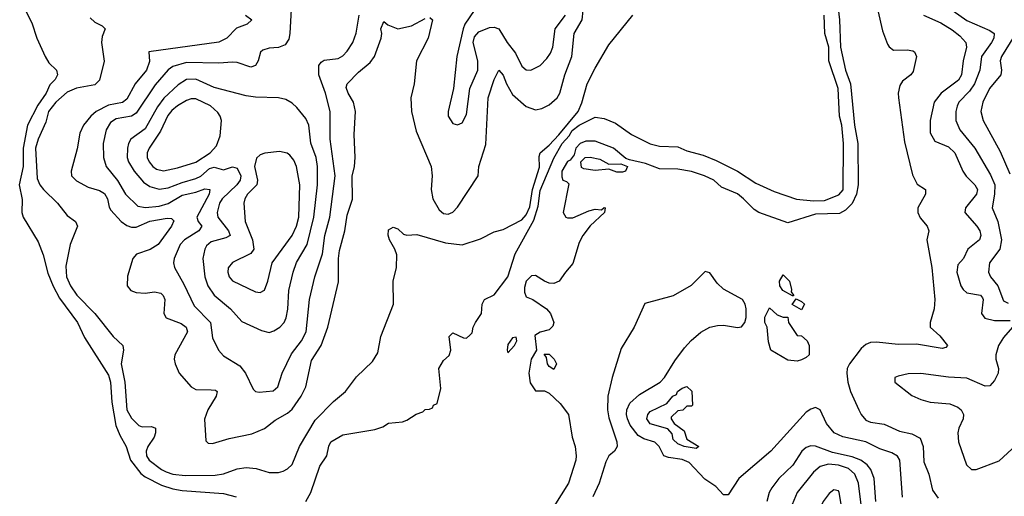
# Model space of a CAD drawing. Header units: inches. Extents: x 1682530 to 1839546, y 640742 to 791647.
# Tile 338 of 656: x 1722223 to 1726513, y 727413 to 729490. Entities that reach past the tile are written whole.
import ezdxf

# ---------------------------------------------------------------- set-up
doc = ezdxf.new("R2010")
doc.units = ezdxf.units.IN
doc.header["$MEASUREMENT"] = 0
doc.layers.add('B7722', color=7, linetype='Continuous')

msp = doc.modelspace()

# ---------------------------------------------------------------- linework, layer by layer
at = {"layer": 'B7722', "color": 5}
for points, elevation in [([(1725775.5, 729650), (1725794.7, 729490), (1725799.7, 729370), (1725820.7, 729270), (1725842.9, 729210), (1725859.7, 729030), (1725874.3, 728950), (1725875.9, 728770), (1725869.4, 728730), (1725850.6, 728689.4), (1725820.8, 728659.2), (1725794.9, 728645.1), (1725690, 728642.4), (1725570, 728605.2), (1725442.9, 728650), (1725422.6, 728662.6), (1725376.9, 728710), (1725350, 728730.8), (1725280, 728760), (1725247, 728790), (1725206, 728810), (1725150, 728828.2), (1725090, 728838.9), (1725010, 728839.6), (1724950, 728863), (1724879.5, 728879.5), (1724864.5, 728884.5), (1724810, 728929.6), (1724730, 728961.1), (1724690, 728961.3), (1724665.5, 728950), (1724646.7, 728930), (1724638.5, 728901.5), (1724622, 728878), (1724610, 728871.6), (1724585.5, 728830), (1724584.8, 728804.8), (1724590, 728791), (1724605.4, 728785.4), (1724614.8, 728774.8), (1724591.3, 728650), (1724602, 728630), (1724610, 728626), (1724633.6, 728626.4), (1724703.2, 728656.8), (1724730, 728664.7), (1724758, 728662), (1724770, 728671.3), (1724774, 728670), (1724771, 728650), (1724707.9, 728592.1), (1724676, 728550), (1724660.5, 728519.5), (1724633, 728427), (1724600.7, 728390), (1724574, 728350), (1724550, 728339.7), (1724530, 728342.3), (1724510, 728349.8), (1724470, 728375.6), (1724453.3, 728373.3), (1724429.6, 728350.4), (1724422.9, 728322.9), (1724422.9, 728302.9), (1724430, 728282.8), (1724458.8, 728270), (1724518.8, 728230), (1724536.3, 728210), (1724550.5, 728170), (1724545.4, 728154.6), (1724530, 728138), (1724490, 728128.7), (1724466.8, 728113.2), (1724474, 728050), (1724451.3, 728010), (1724440.7, 727950), (1724447.7, 727907.7), (1724470, 727872), (1724510, 727872), (1724530, 727862), (1724578, 727818), (1724613.4, 727770), (1724630.5, 727670.5), (1724642.8, 727630), (1724646.8, 727590), (1724646, 727570), (1724614, 727470), (1724550, 727368.7)], 460), ([(1723409.1, 729590), (1723399.5, 729430), (1723394.8, 729405.2), (1723379.1, 729380.9), (1723350.9, 729369.1), (1723310, 729365.6), (1723282.2, 729357.8), (1723272, 729348), (1723261.3, 729310), (1723250.2, 729290), (1723230, 729282.7), (1723170, 729303.2), (1723150, 729305.2), (1723090, 729299.9), (1722950, 729302.9), (1722890, 729286.1), (1722868.9, 729271.1), (1722813.3, 729206.7), (1722730, 729082.5), (1722710, 729069.5), (1722642.6, 729057.4), (1722617.8, 729042.2), (1722599.6, 729010), (1722586.9, 728950), (1722587.8, 728890), (1722599.2, 728850), (1722648.8, 728788.8), (1722683.2, 728730), (1722737.8, 728677.8), (1722771.5, 728671.5), (1722830, 728677), (1722870, 728689.2), (1722930, 728725.2), (1722990, 728738.1), (1723030, 728753.5), (1723050.5, 728750.5), (1723047.9, 728730), (1722994.9, 728630), (1723000.5, 728610), (1723016.8, 728590), (1723002.8, 728570), (1722941.1, 728530), (1722921.9, 728510), (1722895.3, 728450), (1722892.7, 728430), (1722896.8, 728410), (1722937.8, 728337.8), (1722983.1, 728243.1), (1723054.7, 728170), (1723063.3, 728103.3), (1723089.5, 728049.5), (1723110, 728025.8), (1723181.4, 727981.4), (1723206.8, 727950), (1723239.5, 727879.5), (1723250.3, 727870.3), (1723266.3, 727866.3), (1723326.8, 727873.2), (1723348.2, 727890), (1723367, 727950), (1723406.7, 728033.3), (1723451, 728090), (1723471.3, 728130), (1723485.4, 728270), (1723508.9, 728370), (1723542.7, 728470), (1723552.1, 728550), (1723573.8, 728630), (1723597.5, 728810), (1723575.7, 728970), (1723576, 729090), (1723555.5, 729170), (1723526.6, 729250), (1723526.6, 729290), (1723535.8, 729304.2), (1723550, 729313.4), (1723610, 729320.9), (1723630, 729332.9), (1723650, 729352.9), (1723674, 729390), (1723688.5, 729431.5), (1723701.6, 729510)], 540), ([(1722237.7, 729550), (1722275.6, 729475.6), (1722297.4, 729410), (1722333.1, 729330), (1722350, 729302.4), (1722382.4, 729270), (1722387.2, 729250), (1722377.3, 729230), (1722354.6, 729205.4), (1722338, 729170), (1722301.8, 729118.2), (1722256.6, 729030), (1722238.3, 728930), (1722237.5, 728850), (1722220.5, 728770), (1722233, 728707), (1722232.2, 728650), (1722237.6, 728630), (1722302.6, 728522.6), (1722325.5, 728465.5), (1722345.6, 728385.6), (1722368, 728328), (1722396, 728276), (1722474.3, 728170), (1722505, 728105), (1722610, 727941.3), (1722618.8, 727910), (1722623.5, 727823.5), (1722641.9, 727721.9), (1722659.4, 727679.4), (1722687.3, 727630), (1722706.2, 727570), (1722750, 727512.2), (1722770, 727497.2), (1722841, 727461), (1722890, 727445.3), (1722930, 727437.8), (1723110, 727424.9), (1723166, 727410)], 460), ([(1726265.9, 729545.9), (1726350, 729487), (1726450, 729442.8), (1726468.4, 729430), (1726468, 729410), (1726457.5, 729390), (1726414.3, 729330), (1726406.9, 729270), (1726383.2, 729210), (1726361.8, 729178.2), (1726315.4, 729130), (1726307.2, 729112.8), (1726301.9, 729090), (1726302.2, 729050), (1726319.8, 729010), (1726384.6, 728930), (1726453.3, 728813.3), (1726471.2, 728770), (1726470.8, 728730), (1726460.1, 728670), (1726484.2, 728610), (1726501.5, 728530), (1726493.6, 728490), (1726448.7, 728430), (1726443.8, 728390), (1726453.1, 728370), (1726485, 728330), (1726510, 728265.2), (1726530, 728254.4)], 540), ([(1722530, 729498.4), (1722550, 729479.7), (1722582.7, 729462.7), (1722594.6, 729450), (1722582.7, 729417.3), (1722578.7, 729390), (1722590.5, 729309.5), (1722570, 729226.6), (1722550, 729206.1), (1722470, 729191.4), (1722430, 729174.5), (1722379.7, 729130), (1722348.1, 729090), (1722336.3, 729043.7), (1722303.5, 728970), (1722291.1, 728930), (1722298.1, 728798.1), (1722310.1, 728770), (1722326.1, 728750), (1722387.7, 728690), (1722430, 728637), (1722466.5, 728610), (1722475.2, 728590), (1722442, 728510), (1722424.2, 728415.8), (1722426.7, 728370), (1722443.6, 728330), (1722471.9, 728290), (1722550.1, 728210), (1722630, 728109.3), (1722671.5, 728070), (1722675.7, 728050), (1722664.6, 727990), (1722681.3, 727910), (1722690.1, 727790), (1722710, 727752.9), (1722741.5, 727721.5), (1722756, 727716), (1722796.5, 727716.5), (1722813.7, 727710), (1722815.1, 727690), (1722808.4, 727670), (1722781.3, 727630), (1722774.1, 727610), (1722774.9, 727590), (1722786.4, 727570), (1722840.1, 727530), (1722860.2, 727520.2), (1722890, 727509.8), (1722943.1, 727503.1), (1723075, 727505), (1723110, 727511.6), (1723170, 727532.7), (1723210, 727538), (1723253.5, 727533.5), (1723310, 727516.8), (1723350, 727516.6), (1723370, 727522.1), (1723390, 727532), (1723410, 727551), (1723442.4, 727630), (1723510, 727744.2), (1723590, 727826.3), (1723642.2, 727870), (1723690, 727933.5), (1723759.3, 728000.7), (1723782.5, 728037.5), (1723796.3, 728110), (1723851.9, 728250), (1723849.9, 728350), (1723864.4, 728410), (1723865.9, 728465.9), (1723858, 728490), (1723833.5, 728530), (1723828.4, 728551.6), (1723830, 728574.9), (1723850, 728585.8), (1723870, 728578.5), (1723895.5, 728555.5), (1723910, 728551.1), (1723953.5, 728553.5), (1724077.8, 728517.8), (1724150, 728509.2), (1724230, 728534.7), (1724290, 728565.8), (1724330, 728576), (1724410, 728617.7), (1724430, 728639.5), (1724445.2, 728674.8), (1724457.2, 728750), (1724488, 728848), (1724486.1, 728893.9), (1724490.4, 728910), (1724530, 728943.3), (1724572.1, 728987.9), (1724655.9, 729090), (1724672.2, 729127.8), (1724695.2, 729210), (1724730, 729278.3), (1724790, 729381.1), (1724893.8, 729510)], 480), ([(1723206.5, 729510), (1723233.7, 729490), (1723214.4, 729470), (1723167.3, 729452.7), (1723125.2, 729410), (1723090, 729392.2), (1722784.9, 729350), (1722787.8, 729307.8), (1722775.9, 729270), (1722726.4, 729210), (1722690, 729144.3), (1722670.3, 729129.7), (1722610, 729116.8), (1722556.2, 729090), (1722533.2, 729070), (1722500.5, 729030), (1722484.6, 728995.4), (1722472.9, 728927.1), (1722447.5, 728830), (1722448.8, 728810), (1722470, 728787.5), (1722520.8, 728760.8), (1722570, 728745), (1722592.5, 728732.5), (1722604.6, 728710), (1722612.9, 728672.9), (1722620.4, 728660.4), (1722664.1, 728610), (1722690, 728592.8), (1722710, 728585.2), (1722730, 728585.8), (1722790, 728611.4), (1722865.6, 728625.6), (1722884.3, 728624.3), (1722893.8, 728613.8), (1722884.4, 728590), (1722826.3, 728510), (1722791.7, 728488.3), (1722732.2, 728467.8), (1722715.5, 728450), (1722692.3, 728372.3), (1722690.7, 728330.7), (1722706.5, 728310), (1722730, 728300.4), (1722770, 728298.6), (1722810, 728303.8), (1722837.8, 728297.8), (1722848.5, 728288.5), (1722855, 728270), (1722850.2, 728210), (1722861.6, 728190), (1722925.7, 728165.7), (1722948.7, 728150), (1722953.4, 728130), (1722899.2, 728030), (1722896.2, 728010), (1722899.7, 727990), (1722917.6, 727950), (1722970, 727889.3), (1722990, 727878.2), (1723057.2, 727877.2), (1723075.4, 727875.4), (1723083.7, 727870), (1723078.3, 727850), (1723043, 727790), (1723028.4, 727748.4), (1723034.3, 727654.3), (1723044.4, 727644.4), (1723063.4, 727643.4), (1723134.9, 727665.1), (1723234.5, 727685.5), (1723290, 727708.7), (1723335.4, 727744.6), (1723390, 727775.8), (1723410, 727792.3), (1723449.8, 727849.8), (1723469.1, 727890), (1723494.9, 728005.1), (1723537, 728070), (1723565.6, 728150), (1723612.3, 728347.7), (1723611.2, 728450), (1723616.1, 728483.9), (1723639.3, 728570), (1723650, 728638.4), (1723672.3, 728707.7), (1723671.5, 728808.5), (1723681.6, 728850), (1723685.1, 728890), (1723679.4, 728990), (1723685.2, 729090), (1723676.6, 729130), (1723654, 729170), (1723645.9, 729194.1), (1723649.9, 729210), (1723698.9, 729261.1), (1723750, 729303.3), (1723769.4, 729330), (1723797.7, 729410), (1723800.3, 729430), (1723795.8, 729450), (1723810, 729482), (1723827.2, 729467.2), (1723870, 729450.4), (1723930, 729463.9), (1723990, 729495.6)], 520), ([(1723469.6, 727390), (1723491.8, 727430), (1723530, 727544.7), (1723561.2, 727590), (1723570, 727632), (1723579, 727650), (1723630, 727680.7), (1723770, 727704.7), (1723804.7, 727715.3), (1723830, 727731), (1723890, 727738), (1723910, 727744.7), (1723950, 727771.3), (1723979, 727781), (1723990, 727791.3), (1724008, 727792), (1724022, 727798), (1724026, 727810), (1724042, 727818), (1724057.2, 727882.8), (1724049.6, 727970.4), (1724070, 728004.7), (1724093.6, 728026.4), (1724102, 728050), (1724094, 728110), (1724110, 728126), (1724156.4, 728103.6), (1724170, 728102), (1724184.7, 728115.3), (1724194, 728126), (1724199, 728150), (1724209.2, 728170), (1724235.3, 728210), (1724238, 728250), (1724248, 728270), (1724290, 728291.3), (1724350.4, 728369.6), (1724381.5, 728470), (1724463.3, 728616.7), (1724482.1, 728677.9), (1724490, 728746.3), (1724550, 728887.1), (1724586.7, 728950), (1724616.7, 728983.3), (1724630, 729006.4), (1724660.2, 729030), (1724730, 729065.2), (1724770, 729059.5), (1724819.2, 729039.2), (1724888.2, 728990), (1724970, 728949.2), (1725010, 728938.2), (1725090, 728936.2), (1725130, 728918.4), (1725200.3, 728900.3), (1725257, 728877), (1725350, 728829.4), (1725430, 728777), (1725510, 728741.7), (1725608.1, 728708.1), (1725681.2, 728701.2), (1725730, 728701.7), (1725792.6, 728727.4), (1725811, 728749), (1725812.3, 728950), (1725804.5, 729030), (1725794.8, 729070), (1725789.8, 729190), (1725749, 729310), (1725749, 729370), (1725730.8, 729430), (1725727.5, 729510)], 460), ([(1724010, 729499.7), (1724021.2, 729490), (1724002.1, 729410), (1723951.6, 729310), (1723941.3, 729210), (1723927.5, 729150), (1723929.5, 729090), (1723950, 729004.9), (1724015.8, 728850), (1724019.8, 728810), (1724015.7, 728750), (1724023.4, 728710), (1724050, 728661.1), (1724070, 728645.8), (1724090, 728642.7), (1724110, 728650.9), (1724130, 728672.7), (1724219.7, 728810), (1724223.5, 728850), (1724253.3, 728946.7), (1724263.9, 729150), (1724290, 729229), (1724310, 729270.4), (1724330, 729247.6), (1724343.4, 729210), (1724370, 729163.5), (1724430, 729111.6), (1724470, 729097.7), (1724497.3, 729102.7), (1724530, 729119.3), (1724564.4, 729150), (1724575.9, 729170), (1724597.9, 729250), (1724628.8, 729330), (1724638.4, 729430), (1724673.3, 729490), (1724677.9, 729530)], 520), ([(1724202.6, 729530), (1724162.7, 729470), (1724155.3, 729450), (1724127.9, 729330), (1724112.9, 729190), (1724090.2, 729090), (1724090.2, 729070), (1724110, 729037.4), (1724130, 729031.5), (1724150, 729040.8), (1724170, 729076.3), (1724184.8, 729190), (1724218.6, 729270), (1724219.2, 729310), (1724198, 729390), (1724205, 729415), (1724223.2, 729436.8), (1724270, 729456.6), (1724290, 729458), (1724310.6, 729450.6), (1724346.4, 729390), (1724383.8, 729343.8), (1724410, 729287.9), (1724430, 729271.3), (1724450, 729270.2), (1724490, 729290.2), (1724519.7, 729320.3), (1724535.6, 729344.4), (1724545.2, 729370), (1724555.3, 729450), (1724601.1, 729510)], 540), ([(1725962.5, 729530), (1725981.9, 729441.9), (1726003.8, 729383.8), (1726011.3, 729371.3), (1726030, 729357.8), (1726090, 729358.7), (1726114, 729354), (1726121.3, 729350), (1726130.1, 729330.1), (1726115.2, 729264.8), (1726105.3, 729250), (1726070, 729222.5), (1726057.5, 729202.5), (1726050.3, 729170), (1726051.4, 729150), (1726077.9, 728957.9), (1726113.4, 728813.4), (1726133.7, 728773.7), (1726169.5, 728749.5), (1726169.6, 728730), (1726136.3, 728670), (1726136.2, 728650), (1726145.8, 728625.8), (1726177.3, 728590), (1726183.9, 728570), (1726176.1, 728530), (1726197.7, 728410), (1726210.4, 728270), (1726207, 728230), (1726189.7, 728170), (1726190.6, 728150.6), (1726232.4, 728112.4), (1726265.4, 728070), (1726258.1, 728061.9), (1726242.7, 728057.3), (1726130, 728076.6), (1726050, 728074.9), (1725955.9, 728084.1), (1725930, 728082.6), (1725910, 728074.1), (1725890, 728057), (1725837.9, 727990), (1725828.9, 727970), (1725826.5, 727950), (1725831.6, 727910), (1725843.2, 727870), (1725879.6, 727790), (1725890, 727769), (1725910, 727745.2), (1725930, 727736.6), (1725990, 727727), (1726056.1, 727696.1), (1726110, 727685), (1726146.8, 727666.8), (1726158.8, 727630), (1726162.8, 727562.8), (1726183.9, 727510), (1726200.1, 727440.1), (1726224.4, 727404.4)], 480), ([(1726161.6, 729510), (1726235.8, 729475.8), (1726286.5, 729446.5), (1726319.2, 729419.2), (1726344.7, 729390), (1726348.9, 729370), (1726333.1, 729310), (1726326.9, 729250), (1726313.7, 729226.3), (1726237.9, 729170), (1726208, 729130), (1726189.6, 729050), (1726190, 728996.3), (1726210, 728960.2), (1726270, 728935.8), (1726298, 728910), (1726332, 728830), (1726347.5, 728807.5), (1726385.3, 728770), (1726395.8, 728750), (1726392, 728730), (1726344.2, 728670), (1726341.6, 728650), (1726393.9, 728590), (1726406.1, 728570), (1726411.1, 728550), (1726405, 728530), (1726354.6, 728490), (1726334.6, 728450), (1726310, 728421.7), (1726306.7, 728390), (1726324, 728330), (1726333.6, 728313.6), (1726350, 728300.1), (1726409.2, 728289.2), (1726418.1, 728278.1), (1726421.3, 728270), (1726414.2, 728210), (1726428.8, 728188.8), (1726470, 728179.8), (1726538.4, 728178.4)], 520), ([(1726588.4, 729470), (1726501, 729330), (1726495.4, 729310), (1726500.7, 729270), (1726497.9, 729250), (1726449.1, 729190), (1726419.3, 729130), (1726410.7, 729090), (1726420.7, 729050), (1726494.9, 728914.9), (1726537.6, 728817.6)], 560), ([(1726070, 727408.7), (1726058.5, 727570), (1726047.8, 727587.8), (1726022.4, 727602.4), (1725970, 727619.6), (1725910.2, 727650.2), (1725810, 727672.3), (1725771.7, 727690), (1725738, 727730), (1725710, 727789.9), (1725690, 727799.4), (1725670, 727793.3), (1725650, 727779.4), (1725495.9, 727610), (1725356.1, 727490), (1725310, 727419.8), (1725290, 727418.7), (1725255.6, 727455.6), (1725208.2, 727488.2), (1725139.9, 727559.9), (1725110, 727573.2), (1725050, 727582.1), (1725029.8, 727589.8), (1725008.5, 727630), (1724990, 727649), (1724942.9, 727662.9), (1724918.2, 727678.2), (1724882.7, 727722.7), (1724871.2, 727750), (1724866.4, 727770), (1724868.2, 727790), (1724880.6, 727819.4), (1724923.7, 727856.3), (1725013.6, 727910), (1725032.3, 727930), (1725076.8, 728003.2), (1725119.8, 728060.2), (1725148, 728092), (1725190, 728128.6), (1725230, 728149.7), (1725262.9, 728157.1), (1725290, 728158.1), (1725350, 728149.1), (1725368, 728152), (1725382.3, 728170), (1725387.5, 728192.5), (1725387.9, 728230), (1725383.5, 728250), (1725371.8, 728270), (1725290, 728315.8), (1725262.4, 728342.4), (1725230, 728386.6), (1725210, 728392.2), (1725147.9, 728332.1), (1725070, 728287.1), (1724947.1, 728252.9), (1724899.5, 728150), (1724842.8, 728057.2), (1724804.5, 727930), (1724785.4, 727850), (1724784.1, 727790), (1724790, 727755.5), (1724824.2, 727650), (1724825.4, 727630), (1724814.2, 727610), (1724790, 727589.1), (1724776.9, 727563.1), (1724747, 727470), (1724720.5, 727410)], 480), ([(1726549.1, 728150), (1726510, 728105.1), (1726487.5, 728070), (1726476.5, 728030), (1726476.7, 728010), (1726488.2, 727970), (1726485.6, 727950), (1726470, 727917.4), (1726450, 727895), (1726430, 727893.5), (1726350, 727928.2), (1726270, 727931.9), (1726150, 727948.7), (1726093.5, 727946.5), (1726050, 727936.8), (1726036.4, 727930), (1726035.3, 727910), (1726110, 727852.8), (1726150, 727835), (1726190, 727823.4), (1726275.4, 727815.4), (1726310, 727801.9), (1726325, 727790), (1726335.3, 727770), (1726334.3, 727750), (1726314.8, 727710), (1726310.1, 727690), (1726313.4, 727650), (1726347.8, 727550), (1726370.2, 727530.2), (1726390.2, 727530.2), (1726490, 727568), (1726564.3, 727635.7)], 520), ([(1725953.4, 727390), (1725945.6, 727490), (1725931.5, 727530), (1725915, 727550), (1725887.6, 727570), (1725850, 727584.8), (1725763.7, 727603.7), (1725690, 727631.8), (1725670, 727633.2), (1725650, 727625.9), (1725630.4, 727609.6), (1725591.4, 727548.6), (1725530.1, 727490), (1725499.8, 727450), (1725488.6, 727430), (1725478.7, 727390)], 520), ([(1725895.5, 727330), (1725877.5, 727470), (1725862.4, 727510), (1725833.9, 727533.9), (1725790, 727549.3), (1725747.4, 727552.6), (1725710, 727542.4), (1725682.3, 727517.7), (1725610.1, 727429.9), (1725552.7, 727290)], 540)]:
    msp.add_lwpolyline(points, dxfattribs=dict(at, elevation=elevation))
for points, elevation in [([(1722990, 729231.4), (1722950, 729229), (1722913.7, 729206.3), (1722851.4, 729148.6), (1722823.8, 729110), (1722770, 729015), (1722706.8, 728970), (1722696.3, 728950), (1722692.3, 728930), (1722691.4, 728890), (1722696.6, 728870), (1722721.3, 728830), (1722762.3, 728782.3), (1722790, 728763.6), (1722830, 728752), (1722870, 728757.2), (1722930, 728780.8), (1722990, 728797.8), (1723011.6, 728808.4), (1723050, 728840.8), (1723070, 728847.6), (1723110, 728835.9), (1723150, 728848.3), (1723170, 728843), (1723186.1, 728810), (1723182.8, 728790), (1723169.2, 728770), (1723104.3, 728710), (1723093.3, 728690), (1723082.9, 728650), (1723086.7, 728630), (1723132.8, 728570), (1723139.4, 728550), (1723120.7, 728539.3), (1723057.7, 728522.3), (1723036, 728504), (1723029, 728490), (1723021.2, 728450), (1723029.6, 728370), (1723043, 728330), (1723069.4, 728289.4), (1723141.1, 728230), (1723190, 728175.2), (1723275.6, 728135.6), (1723310, 728127.3), (1723330, 728133.4), (1723356.5, 728150), (1723375.2, 728170), (1723384.5, 728190), (1723391.2, 728228.8), (1723395, 728310), (1723414.1, 728390), (1723428.4, 728431.6), (1723474.7, 728510), (1723504.8, 728630), (1723520.8, 728770), (1723520.8, 728850), (1723514.8, 728890), (1723491.2, 728951.2), (1723483.2, 729030), (1723470, 729059.4), (1723430, 729108), (1723410, 729125.8), (1723381.8, 729141.8), (1723350, 729149.8), (1723250, 729152.4), (1723210, 729157.8), (1723070, 729194.6)], 560), ([(1722990, 729144.8), (1722970, 729144.8), (1722950, 729137.5), (1722910, 729115), (1722885.1, 729094.9), (1722868.2, 729071.8), (1722835.6, 729004.4), (1722787.1, 728930), (1722778.7, 728910), (1722778.7, 728890), (1722786.3, 728870), (1722802.8, 728850), (1722819.2, 728839.2), (1722850, 728831), (1722910, 728844.8), (1722990, 728869.2), (1723052.3, 728910), (1723080.3, 728939.7), (1723095.6, 728984.4), (1723101.6, 729050), (1723096.3, 729070), (1723085.9, 729085.9), (1723054.4, 729114.4)], 580), ([(1723355, 728915), (1723291.4, 728908.6), (1723270, 728901), (1723254.1, 728885.9), (1723246.5, 728850), (1723258.6, 728790), (1723255.4, 728770), (1723214.7, 728730), (1723203.6, 728710), (1723199.6, 728690), (1723205.4, 728610), (1723236.8, 728530), (1723242.9, 728490), (1723229.5, 728470.5), (1723150, 728432), (1723131.2, 728408.8), (1723129.4, 728390), (1723135.2, 728370), (1723150, 728352.6), (1723250, 728303.5), (1723270, 728301.2), (1723290, 728311.8), (1723304.3, 728350), (1723322.9, 728430), (1723410.3, 728550), (1723429.5, 728590), (1723438.7, 728630), (1723443.2, 728770), (1723428.4, 728850), (1723417.4, 728877.4), (1723399.8, 728899.8), (1723387.6, 728907.6)], 580), ([(1724790, 728861), (1724841.4, 728861.4), (1724871, 728850), (1724862, 728830), (1724850, 728826), (1724824.8, 728824.8), (1724790, 728839), (1724730, 728832.3), (1724680.2, 728840.2), (1724670, 728846), (1724668, 728870), (1724686, 728890), (1724709.1, 728890.9), (1724750, 728882.8)], 460), ([(1725590, 728286), (1725548, 728310), (1725535.3, 728330), (1725533.2, 728350), (1725550, 728378), (1725577.3, 728350), (1725585.4, 728314.6), (1725583.6, 728303.6), (1725594, 728290), (1725594, 728286)], 460), ([(1725630, 728226), (1725588.4, 728248.4), (1725606, 728274), (1725630, 728262), (1725642, 728250)], 460), ([(1725550, 728194), (1725570, 728194), (1725572, 728170), (1725610, 728114), (1725630, 728112), (1725654, 728090), (1725662, 728070), (1725662, 728030), (1725650, 728018), (1725630, 728008), (1725610, 728001.2), (1725570, 728006), (1725495.3, 728050), (1725485.6, 728085.6), (1725479, 728150), (1725469.7, 728170), (1725470, 728194), (1725490, 728234), (1725523.6, 728203.6)], 460), ([(1724386, 728106), (1724370, 728104), (1724350, 728074), (1724346.7, 728050), (1724350, 728038), (1724379, 728070), (1724388.7, 728090)], 460), ([(1724550, 727966), (1724530, 727978), (1724522, 727990), (1724518, 728018), (1724507.3, 728032.7), (1724530, 728032), (1724552, 728010), (1724562, 727990)], 460), ([(1725170, 727622), (1725118, 727630), (1725090, 727642), (1725070, 727661.2), (1725065.1, 727685.1), (1725046.7, 727706.7), (1724970, 727728.8), (1724955.1, 727750), (1724959.3, 727770), (1724970, 727782.8), (1725042, 727818), (1725069, 727850), (1725084, 727856), (1725089.2, 727870), (1725110, 727884.7), (1725130, 727891), (1725151.6, 727871.6), (1725154, 727810), (1725150, 727806), (1725130, 727806), (1725111.6, 727788.4), (1725090, 727786), (1725062, 727758), (1725062, 727750), (1725074, 727730), (1725118, 727698), (1725130, 727662), (1725182, 727630)], 460), ([(1725770, 727440.9), (1725750, 727424.8), (1725723.8, 727390), (1725705.4, 727350), (1725709.2, 727330), (1725730, 727301.7), (1725750, 727284.4), (1725770, 727288.2), (1725790, 727310.4), (1725798.6, 727330), (1725803.4, 727370), (1725793.8, 727430), (1725790, 727436.4)], 560)]:
    msp.add_lwpolyline(points, close=True, dxfattribs=dict(at, elevation=elevation))

doc.saveas('drawing.dxf')
